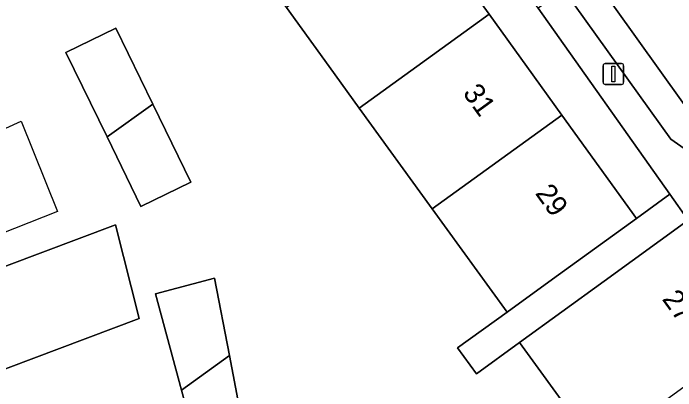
# Model space of a CAD drawing. Extents: x 161881 to 162523, y 381678 to 382381.
# Drawn here: x 162119.25 to 162151.2, y 381984.36 to 382002.56 of the extents above; entities that cross this region are included whole.
import ezdxf

# ---------------------------------------------------------------- set-up
doc = ezdxf.new("R2010")
doc.units = 0
for name, color, linetype in [('IMGEO_Erf', 7, 'Continuous'), ('IMGEO_Lichtmast', 7, 'Continuous'), ('IMGEO_Pand', 7, 'Continuous'), ('IMGEO_Pand_nummerreeks', 7, 'Continuous'), ('IMGEO_Pand_vergunning_verleend', 7, 'Continuous'), ('IMGEO_Parkeervlak_open', 7, 'Continuous'), ('IMGEO_Rijbaan_lokaal_open', 7, 'Continuous'), ('IMGEO_Voetpad_open', 7, 'Continuous')]:
    doc.layers.add(name, color=color, linetype=linetype)

msp = doc.modelspace()

# ---------------------------------------------------------------- linework, layer by layer
at = {"layer": 'IMGEO_Erf'}
for points in [[(162144.573, 382002.81), (162137.504, 382012.714), (162135.074, 382012.356), (162138.679, 382007.373), (162142.196, 382002.512), (162144.013, 382000), (162145.711, 381997.652), (162149.316, 381992.669), (162150.92, 381993.835)], [(162121.79, 382000.672), (162124.191, 382001.841), (162125.972, 381998.186), (162127.81, 381994.412), (162125.408, 381993.242), (162123.774, 381996.597)], [(162126.111, 381989.03), (162128.955, 381989.793), (162129.671, 381986.056), (162130.37, 381982.407), (162128.086, 381981.748), (162127.369, 381984.391)]]:
    msp.add_lwpolyline(points, close=True, dxfattribs=at)
msp.add_lwpolyline([(162146.312, 381983.042), (162143.669, 381986.685), (162141.59, 381985.176), (162140.681, 381986.429), (162143.067, 381988.153), (162139.459, 381993.132), (162135.939, 381997.989), (162134.482, 382000), (162132.419, 382002.847), (162131.743, 382003.78), (162128.814, 382007.832), (162128.245, 382008.75), (162119.792, 382004.774), (162088.878, 381991.295), (162094.493, 381981.199), (162124.179, 381992.364), (162125.323, 381987.847), (162115.138, 381984.016)], dxfattribs=at)
at = {"layer": 'IMGEO_Lichtmast'}
for p, q in [((162147.7, 381999.233), (162147.7, 382000.033)), ((162147.7, 382000.033), (162147.7, 381999.233)), ((162147.8, 382000.133), (162148.59, 382000.133)), ((162148.59, 382000.133), (162147.8, 382000.133)), ((162148.69, 382000.033), (162148.69, 381999.233)), ((162148.69, 381999.233), (162148.69, 382000.033)), ((162148.59, 381999.133), (162147.8, 381999.133)), ((162147.8, 381999.133), (162148.59, 381999.133))]:
    msp.add_line(p, q, dxfattribs=at)
msp.add_lwpolyline([(162148.12, 382000.008), (162148.27, 382000.008), (162148.27, 381999.258), (162148.12, 381999.258), (162148.12, 382000.008)], dxfattribs=at)
for centre, start, end in [((162147.8, 382000.033), 90, 180), ((162147.8, 382000.033), 90, 180), ((162148.59, 382000.033), 0, 90), ((162148.59, 382000.033), 360, 90), ((162147.8, 381999.233), 180, 270), ((162147.8, 381999.233), 180, 270), ((162148.59, 381999.233), 270, 0), ((162148.59, 381999.233), 270, 0)]:
    msp.add_arc(centre, 0.1, start, end, dxfattribs=at)
at = {"layer": 'IMGEO_Pand'}
for points in [[(162135.939, 381997.989), (162138.721, 382000), (162142.196, 382002.512), (162138.679, 382007.373), (162132.419, 382002.847), (162134.482, 382000)], [(162135.939, 381997.989), (162139.459, 381993.132), (162145.711, 381997.652), (162144.013, 382000), (162142.196, 382002.512), (162138.721, 382000)], [(162125.972, 381998.186), (162124.191, 382001.841), (162121.79, 382000.672), (162123.774, 381996.597)], [(162125.972, 381998.186), (162123.774, 381996.597), (162125.408, 381993.242), (162127.81, 381994.412)], [(162145.711, 381997.652), (162139.459, 381993.132), (162143.067, 381988.153), (162145.264, 381989.741), (162149.316, 381992.669)], [(162112.686, 381977.996), (162116.818, 381979.55), (162115.138, 381984.016), (162125.323, 381987.847), (162124.179, 381992.364), (162094.493, 381981.199), (162078.888, 381975.33), (162080.448, 381972.475), (162080.234, 381972.356), (162084.224, 381965.182), (162091.602, 381969.28), (162103.707, 381974.071), (162106.111, 381975.02), (162105.938, 381975.458)], [(162155.55, 381987.421), (162151.802, 381992.587), (162147.756, 381989.651), (162143.669, 381986.685), (162146.312, 381983.042), (162144.863, 381981.99), (162146.018, 381980.399), (162149.823, 381983.266)], [(162129.671, 381986.056), (162128.955, 381989.793), (162126.111, 381989.03), (162127.369, 381984.391)], [(162129.671, 381986.056), (162127.369, 381984.391), (162128.086, 381981.748), (162130.37, 381982.407)]]:
    msp.add_lwpolyline(points, close=True, dxfattribs=at)
at = {"layer": 'IMGEO_Pand_vergunning_verleend'}
msp.add_lwpolyline([(162092.271, 381991.269), (162112.67, 382000.971), (162115.53, 381995.498), (162119.635, 381997.363), (162121.376, 381993.01), (162101.226, 381985.05), (162099.983, 381988.159), (162097.619, 381987.413), (162096.749, 381989.03), (162093.888, 381987.91)], close=True, dxfattribs=at)
at = {"layer": 'IMGEO_Parkeervlak_open'}
msp.add_lwpolyline([(162143.611, 382008.881), (162142.653, 382008.114), (162145.827, 382003.676), (162150.965, 381996.491), (162151.61, 381996.043), (162152.615, 381996.754), (162143.791, 382009.095)], close=True, dxfattribs=at)
at = {"layer": 'IMGEO_Rijbaan_lokaal_open'}
msp.add_lwpolyline([(162143.791, 382009.095), (162152.615, 381996.754), (162155.893, 381999.072), (162150.348, 382006.704)], dxfattribs=at)
at = {"layer": 'IMGEO_Voetpad_open'}
msp.add_lwpolyline([(162151.61, 381996.043), (162150.965, 381996.491), (162145.827, 382003.676), (162144.573, 382002.81), (162150.92, 381993.835), (162151.802, 381992.587)], dxfattribs=at)
msp.add_lwpolyline([(162151.802, 381992.587), (162150.92, 381993.835), (162149.316, 381992.669), (162145.264, 381989.741), (162143.067, 381988.153), (162140.681, 381986.429), (162141.59, 381985.176), (162143.669, 381986.685), (162147.756, 381989.651)], close=True, dxfattribs=at)

# ---------------------------------------------------------------- texts
at = {"layer": 'IMGEO_Pand_nummerreeks'}
for s, rotation, p in [('31', 305.8816, (162140.9, 381998.707)), ('29', 305.8816, (162144.394, 381993.877)), ('27', 305.9601, (162150.514, 381988.776))]:
    msp.add_text(s, height=1, rotation=rotation, dxfattribs=at).set_placement(p)

doc.saveas('drawing.dxf')
